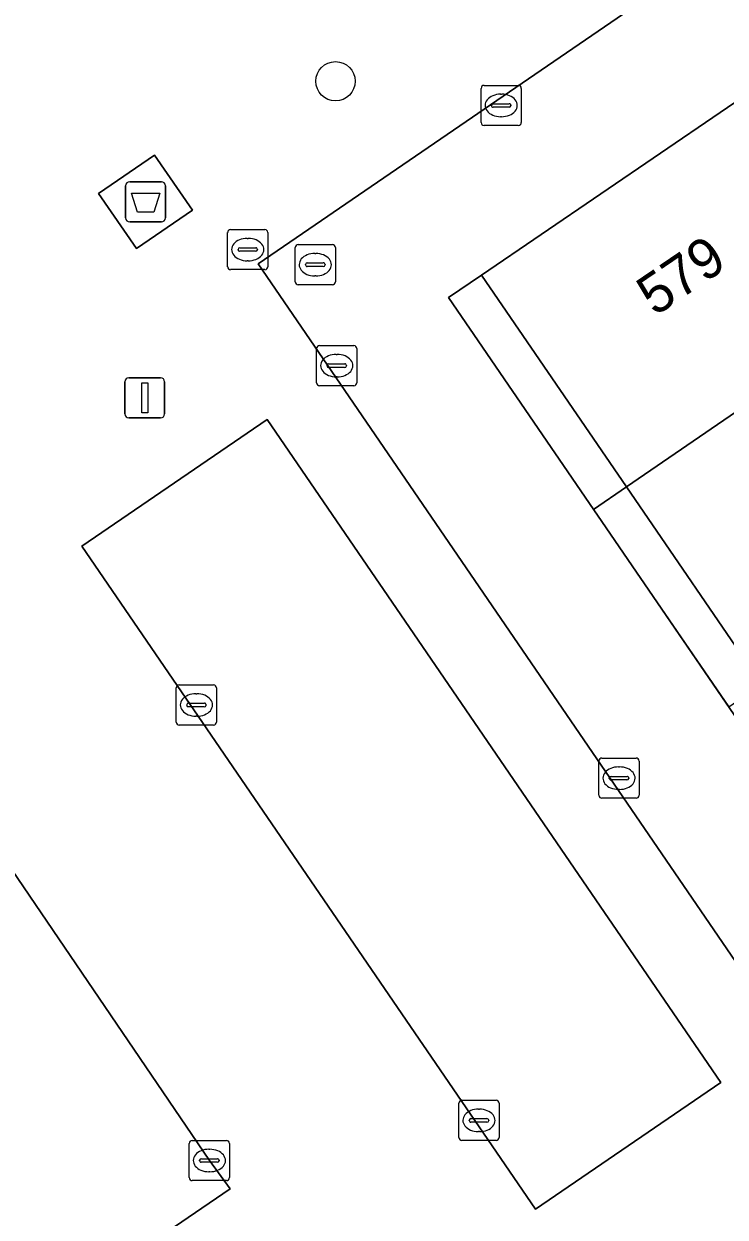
# Model space of a CAD drawing. Extents: x 155275 to 156265, y 382654 to 383635.
# Drawn here: x 155766.59 to 155784.06, y 383212.94 to 383242.66 of the extents above; entities that cross this region are included whole.
import ezdxf

# ---------------------------------------------------------------- set-up
doc = ezdxf.new("R2010")
doc.units = 0
for name, color, linetype in [('IMGEO_Afval_apart_plaats', 7, 'Continuous'), ('IMGEO_Boom', 7, 'Continuous'), ('IMGEO_Erf', 7, 'Continuous'), ('IMGEO_Kolk', 7, 'Continuous'), ('IMGEO_Lichtmast', 7, 'Continuous'), ('IMGEO_Pand', 7, 'Continuous'), ('IMGEO_Pand_nummerreeks', 7, 'Continuous'), ('IMGEO_Pand_overbouw', 7, 'Continuous'), ('IMGEO_Parkeervlak_open', 7, 'Continuous'), ('IMGEO_Rijbaan_lokaal_open', 7, 'Continuous'), ('IMGEO_Rioolput', 7, 'Continuous'), ('IMGEO_Voetpad_gesloten', 7, 'Continuous'), ('IMGEO_Voetpad_open', 7, 'Continuous')]:
    doc.layers.add(name, color=color, linetype=linetype)

msp = doc.modelspace()

# ---------------------------------------------------------------- linework, layer by layer
at = {"layer": 'IMGEO_Afval_apart_plaats'}
for p, q in [((155769.227, 383238.731), (155770.017, 383238.731)), ((155770.017, 383238.731), (155769.227, 383238.731)), ((155769.127, 383237.831), (155769.127, 383238.631)), ((155769.127, 383238.631), (155769.127, 383237.831)), ((155770.117, 383238.631), (155770.117, 383237.831)), ((155770.117, 383237.831), (155770.117, 383238.631)), ((155770.017, 383237.731), (155769.227, 383237.731)), ((155769.227, 383237.731), (155770.017, 383237.731))]:
    msp.add_line(p, q, dxfattribs=at)
msp.add_lwpolyline([(155769.27, 383238.445), (155769.974, 383238.445), (155769.825, 383237.975), (155769.419, 383237.975), (155769.27, 383238.445)], dxfattribs=at)
for centre, start, end in [((155769.227, 383238.631), 90, 180), ((155769.227, 383238.631), 90, 180), ((155770.017, 383238.631), 0, 90), ((155770.017, 383238.631), 360, 90), ((155769.227, 383237.831), 180, 270), ((155769.227, 383237.831), 180, 270), ((155770.017, 383237.831), 270, 0), ((155770.017, 383237.831), 270, 0)]:
    msp.add_arc(centre, 0.1, start, end, dxfattribs=at)
at = {"layer": 'IMGEO_Boom'}
msp.add_circle((155774.353, 383241.234), 0.489, dxfattribs=at)
at = {"layer": 'IMGEO_Erf'}
msp.add_lwpolyline([(155796.822, 383208.878), (155793.858, 383213.211), (155790.894, 383217.545), (155787.93, 383221.878), (155784.96, 383226.22), (155781.602, 383231.129), (155777.993, 383236.404), (155777.166, 383235.849), (155802.561, 383198.744), (155803.59, 383198.984), (155800.774, 383203.1)], close=True, dxfattribs=at)
at = {"layer": 'IMGEO_Kolk'}
for p, q in [((155777.978, 383240.206), (155777.978, 383241.058)), ((155778.053, 383241.132), (155778.905, 383241.132)), ((155778.979, 383241.058), (155778.979, 383240.206)), ((155778.466, 383240.912), (155778.491, 383240.912)), ((155778.237, 383240.626), (155778.237, 383240.638)), ((155778.675, 383240.589), (155778.277, 383240.589)), ((155778.28, 383240.675), (155778.678, 383240.675)), ((155778.721, 383240.638), (155778.721, 383240.626)), ((155778.905, 383240.132), (155778.053, 383240.132)), ((155778.489, 383240.352), (155778.464, 383240.352)), ((155773.883, 383233.725), (155773.883, 383234.577)), ((155773.958, 383234.651), (155774.81, 383234.651)), ((155774.884, 383234.577), (155774.884, 383233.725)), ((155774.185, 383234.194), (155774.583, 383234.194)), ((155774.371, 383234.431), (155774.396, 383234.431)), ((155774.142, 383234.145), (155774.142, 383234.157)), ((155774.58, 383234.108), (155774.182, 383234.108)), ((155774.626, 383234.157), (155774.626, 383234.145)), ((155774.81, 383233.651), (155773.958, 383233.651)), ((155774.394, 383233.871), (155774.369, 383233.871)), ((155770.463, 383226.199), (155771.315, 383226.199)), ((155770.388, 383225.273), (155770.388, 383226.125)), ((155770.876, 383225.979), (155770.901, 383225.979)), ((155771.389, 383226.125), (155771.389, 383225.273)), ((155770.647, 383225.693), (155770.647, 383225.705)), ((155771.085, 383225.656), (155770.687, 383225.656)), ((155770.69, 383225.742), (155771.088, 383225.742)), ((155771.131, 383225.705), (155771.131, 383225.693)), ((155770.899, 383225.419), (155770.874, 383225.419)), ((155771.315, 383225.199), (155770.463, 383225.199)), ((155780.988, 383224.377), (155781.84, 383224.377)), ((155780.913, 383223.451), (155780.913, 383224.303)), ((155781.401, 383224.157), (155781.426, 383224.157)), ((155781.914, 383224.303), (155781.914, 383223.451)), ((155781.172, 383223.871), (155781.172, 383223.883)), ((155781.61, 383223.834), (155781.212, 383223.834)), ((155781.215, 383223.92), (155781.613, 383223.92)), ((155781.656, 383223.883), (155781.656, 383223.871)), ((155781.424, 383223.597), (155781.399, 383223.597)), ((155781.84, 383223.377), (155780.988, 383223.377)), ((155777.425, 383214.927), (155777.425, 383215.779)), ((155777.5, 383215.853), (155778.352, 383215.853)), ((155778.426, 383215.779), (155778.426, 383214.927)), ((155777.913, 383215.633), (155777.938, 383215.633)), ((155777.684, 383215.347), (155777.684, 383215.359)), ((155778.122, 383215.31), (155777.724, 383215.31)), ((155777.727, 383215.396), (155778.125, 383215.396)), ((155778.168, 383215.359), (155778.168, 383215.347)), ((155777.936, 383215.073), (155777.911, 383215.073)), ((155770.711, 383213.927), (155770.711, 383214.779)), ((155770.786, 383214.853), (155771.638, 383214.853)), ((155771.199, 383214.633), (155771.224, 383214.633)), ((155771.712, 383214.779), (155771.712, 383213.927)), ((155778.352, 383214.853), (155777.5, 383214.853)), ((155770.97, 383214.347), (155770.97, 383214.359)), ((155771.408, 383214.31), (155771.01, 383214.31)), ((155771.013, 383214.396), (155771.411, 383214.396)), ((155771.454, 383214.359), (155771.454, 383214.347)), ((155771.222, 383214.073), (155771.197, 383214.073)), ((155771.638, 383213.853), (155770.786, 383213.853))]:
    msp.add_line(p, q, dxfattribs=at)
for points in [[(155777.978, 383240.206), (155777.978, 383241.058)], [(155778.053, 383241.132), (155778.905, 383241.132)], [(155778.979, 383241.058), (155778.979, 383240.206)], [(155778.905, 383240.132), (155778.053, 383240.132)], [(155773.883, 383233.725), (155773.883, 383234.577)], [(155773.958, 383234.651), (155774.81, 383234.651)], [(155774.884, 383234.577), (155774.884, 383233.725)], [(155774.81, 383233.651), (155773.958, 383233.651)], [(155770.463, 383226.199), (155771.315, 383226.199)], [(155770.388, 383225.273), (155770.388, 383226.125)], [(155771.389, 383226.125), (155771.389, 383225.273)], [(155771.315, 383225.199), (155770.463, 383225.199)], [(155780.988, 383224.377), (155781.84, 383224.377)], [(155780.913, 383223.451), (155780.913, 383224.303)], [(155781.914, 383224.303), (155781.914, 383223.451)], [(155781.84, 383223.377), (155780.988, 383223.377)], [(155777.425, 383214.927), (155777.425, 383215.779)], [(155777.5, 383215.853), (155778.352, 383215.853)], [(155778.426, 383215.779), (155778.426, 383214.927)], [(155770.711, 383213.927), (155770.711, 383214.779)], [(155770.786, 383214.853), (155771.638, 383214.853)], [(155771.712, 383214.779), (155771.712, 383213.927)], [(155778.352, 383214.853), (155777.5, 383214.853)], [(155771.638, 383213.853), (155770.786, 383213.853)]]:
    msp.add_lwpolyline(points, dxfattribs=at)
for centre, radius, start, end in [((155778.055, 383241.056), 0.0765, 91.552, 178.448), ((155778.055, 383241.056), 0.0765, 91.552, 178.448), ((155778.903, 383241.056), 0.0765, 1.552, 88.448), ((155778.903, 383241.056), 0.0765, 1.552, 88.448), ((155778.277, 383240.635), 0.0403, 85.8775, 175.7526), ((155778.274, 383240.625), 0.0366, 178.938, 274.7102), ((155778.678, 383240.632), 0.043, 264.8664, 352.4533), ((155778.682, 383240.637), 0.0386, 1.7309, 96.639), ((155778.055, 383240.208), 0.0765, 181.552, 268.448), ((155778.055, 383240.208), 0.0765, 181.552, 268.448), ((155778.903, 383240.208), 0.0765, 271.552, 358.448), ((155778.903, 383240.208), 0.0765, 271.552, 358.448), ((155773.96, 383234.575), 0.0765, 91.552, 178.448), ((155773.96, 383234.575), 0.0765, 91.552, 178.448), ((155774.808, 383234.575), 0.0765, 1.552, 88.448), ((155774.808, 383234.575), 0.0765, 1.552, 88.448), ((155774.182, 383234.154), 0.0403, 85.8775, 175.7526), ((155774.587, 383234.156), 0.0386, 1.7309, 96.639), ((155774.179, 383234.144), 0.0366, 178.938, 274.7102), ((155774.583, 383234.151), 0.043, 264.8664, 352.4533), ((155773.96, 383233.727), 0.0765, 181.552, 268.448), ((155773.96, 383233.727), 0.0765, 181.552, 268.448), ((155774.808, 383233.727), 0.0765, 271.552, 358.448), ((155774.808, 383233.727), 0.0765, 271.552, 358.448), ((155770.465, 383226.123), 0.0765, 91.552, 178.448), ((155770.465, 383226.123), 0.0765, 91.552, 178.448), ((155771.313, 383226.123), 0.0765, 1.552, 88.448), ((155771.313, 383226.123), 0.0765, 1.552, 88.448), ((155770.687, 383225.702), 0.0403, 85.8775, 175.7526), ((155770.684, 383225.692), 0.0366, 178.938, 274.7102), ((155771.088, 383225.699), 0.043, 264.8664, 352.4533), ((155771.092, 383225.704), 0.0386, 1.7309, 96.639), ((155770.465, 383225.275), 0.0765, 181.552, 268.448), ((155770.465, 383225.275), 0.0765, 181.552, 268.448), ((155771.313, 383225.275), 0.0765, 271.552, 358.448), ((155771.313, 383225.275), 0.0765, 271.552, 358.448), ((155780.99, 383224.301), 0.0765, 91.552, 178.448), ((155780.99, 383224.301), 0.0765, 91.552, 178.448), ((155781.838, 383224.301), 0.0765, 1.552, 88.448), ((155781.838, 383224.301), 0.0765, 1.552, 88.448), ((155781.212, 383223.88), 0.0403, 85.8775, 175.7526), ((155781.209, 383223.87), 0.0366, 178.938, 274.7102), ((155781.613, 383223.877), 0.043, 264.8664, 352.4533), ((155781.617, 383223.882), 0.0386, 1.7309, 96.639), ((155780.99, 383223.453), 0.0765, 181.552, 268.448), ((155780.99, 383223.453), 0.0765, 181.552, 268.448), ((155781.838, 383223.453), 0.0765, 271.552, 358.448), ((155781.838, 383223.453), 0.0765, 271.552, 358.448), ((155777.502, 383215.777), 0.0765, 91.552, 178.448), ((155777.502, 383215.777), 0.0765, 91.552, 178.448), ((155778.35, 383215.777), 0.0765, 1.552, 88.448), ((155778.35, 383215.777), 0.0765, 1.552, 88.448), ((155777.724, 383215.356), 0.0403, 85.8775, 175.7526), ((155777.721, 383215.346), 0.0366, 178.938, 274.7102), ((155778.125, 383215.353), 0.043, 264.8664, 352.4533), ((155778.129, 383215.358), 0.0386, 1.7309, 96.639), ((155777.502, 383214.929), 0.0765, 181.552, 268.448), ((155777.502, 383214.929), 0.0765, 181.552, 268.448), ((155778.35, 383214.929), 0.0765, 271.552, 358.448), ((155778.35, 383214.929), 0.0765, 271.552, 358.448), ((155770.788, 383214.777), 0.0765, 91.552, 178.448), ((155770.788, 383214.777), 0.0765, 91.552, 178.448), ((155771.636, 383214.777), 0.0765, 1.552, 88.448), ((155771.636, 383214.777), 0.0765, 1.552, 88.448), ((155771.01, 383214.356), 0.0403, 85.8775, 175.7526), ((155771.007, 383214.346), 0.0366, 178.938, 274.7102), ((155771.411, 383214.353), 0.043, 264.8664, 352.4533), ((155771.415, 383214.358), 0.0386, 1.7309, 96.639), ((155770.788, 383213.929), 0.0765, 181.552, 268.448), ((155770.788, 383213.929), 0.0765, 181.552, 268.448), ((155771.636, 383213.929), 0.0765, 271.552, 358.448), ((155771.636, 383213.929), 0.0765, 271.552, 358.448)]:
    msp.add_arc(centre, radius, start, end, dxfattribs=at)
for centre, major_axis, ratio, start_param, end_param in [((155778.465, 383240.632), (-0.387, 0.002), 0.722429, 4.712389, 7.853982), ((155778.49, 383240.632), (-0.39, 0.002), 0.717154, 1.570796, 4.712389), ((155774.37, 383234.151), (-0.387, 0.002), 0.722429, 4.712389, 7.853982), ((155774.395, 383234.151), (-0.39, 0.002), 0.717154, 1.570796, 4.712389), ((155770.875, 383225.699), (-0.387, 0.002), 0.722429, 4.712389, 7.853982), ((155770.9, 383225.699), (-0.39, 0.002), 0.717154, 1.570796, 4.712389), ((155781.4, 383223.877), (-0.387, 0.002), 0.722429, 4.712389, 7.853982), ((155781.425, 383223.877), (-0.39, 0.002), 0.717154, 1.570796, 4.712389), ((155777.912, 383215.353), (-0.387, 0.002), 0.722429, 4.712389, 7.853982), ((155777.937, 383215.353), (-0.39, 0.002), 0.717154, 1.570796, 4.712389), ((155771.198, 383214.353), (-0.387, 0.002), 0.722429, 4.712389, 7.853982), ((155771.223, 383214.353), (-0.39, 0.002), 0.717154, 1.570796, 4.712389)]:
    msp.add_ellipse(centre, major_axis=major_axis, ratio=ratio, start_param=start_param, end_param=end_param, dxfattribs=at)
at = {"layer": 'IMGEO_Lichtmast'}
for p, q in [((155769.107, 383232.948), (155769.107, 383233.748)), ((155769.107, 383233.748), (155769.107, 383232.948)), ((155769.207, 383233.848), (155769.997, 383233.848)), ((155769.997, 383233.848), (155769.207, 383233.848)), ((155770.097, 383233.748), (155770.097, 383232.948)), ((155770.097, 383232.948), (155770.097, 383233.748)), ((155769.997, 383232.848), (155769.207, 383232.848)), ((155769.207, 383232.848), (155769.997, 383232.848))]:
    msp.add_line(p, q, dxfattribs=at)
msp.add_lwpolyline([(155769.527, 383233.723), (155769.677, 383233.723), (155769.677, 383232.973), (155769.527, 383232.973), (155769.527, 383233.723)], dxfattribs=at)
for centre, start, end in [((155769.207, 383233.748), 90, 180), ((155769.207, 383233.748), 90, 180), ((155769.997, 383233.748), 0, 90), ((155769.997, 383233.748), 360, 90), ((155769.207, 383232.948), 180, 270), ((155769.207, 383232.948), 180, 270), ((155769.997, 383232.948), 270, 0), ((155769.997, 383232.948), 270, 0)]:
    msp.add_arc(centre, 0.1, start, end, dxfattribs=at)
at = {"layer": 'IMGEO_Pand'}
for points in [[(155791.148, 383237.67), (155788.309, 383241.815), (155786.19, 383240.364), (155785.416, 383241.471), (155777.993, 383236.404), (155781.602, 383231.129), (155788.11, 383235.589)], [(155781.602, 383231.129), (155784.96, 383226.22), (155791.428, 383230.746), (155788.11, 383235.589)]]:
    msp.add_lwpolyline(points, close=True, dxfattribs=at)
at = {"layer": 'IMGEO_Pand_overbouw'}
for points in [[(155781.602, 383231.129), (155777.993, 383236.404), (155777.166, 383235.849), (155780.781, 383230.567)], [(155784.96, 383226.22), (155781.602, 383231.129), (155780.781, 383230.567), (155784.146, 383225.65)]]:
    msp.add_lwpolyline(points, close=True, dxfattribs=at)
at = {"layer": 'IMGEO_Parkeervlak_open'}
msp.add_lwpolyline([(155767.049, 383210.454), (155771.732, 383213.648), (155771.212, 383214.353), (155758.629, 383232.86), (155753.953, 383229.671), (155757.012, 383225.183), (155765.654, 383212.502)], dxfattribs=at)
msp.add_lwpolyline([(155779.333, 383213.139), (155783.949, 383216.297), (155772.653, 383232.81), (155768.037, 383229.651)], close=True, dxfattribs=at)
at = {"layer": 'IMGEO_Rijbaan_lokaal_open'}
for points in [[(155789.533, 383282.828), (155777.762, 383266.885), (155770.477, 383257.018), (155750.942, 383230.559), (155753.136, 383227.355), (155767.095, 383206.967), (155771.224, 383200.936), (155773.915, 383197.049), (155790.895, 383199.943), (155792.328, 383200.159), (155792.43, 383196.787), (155793.032, 383196.885), (155797.086, 383197.846), (155798.734, 383198.236), (155786.907, 383215.526), (155772.43, 383236.689), (155783.237, 383244.091), (155793.514, 383251.129), (155807.738, 383260.872), (155811.353, 383255.588), (155821.26, 383241.107), (155827.482, 383232.012), (155843.488, 383208.615)], [(155765.654, 383212.502), (155757.012, 383225.183), (155753.953, 383229.671), (155758.629, 383232.86), (155771.212, 383214.353), (155771.732, 383213.648), (155767.049, 383210.454)]]:
    msp.add_lwpolyline(points, dxfattribs=at)
for points in [[(155769.848, 383239.395), (155770.789, 383238.022), (155769.395, 383237.067), (155768.454, 383238.44)], [(155783.949, 383216.297), (155779.333, 383213.139), (155768.037, 383229.651), (155772.653, 383232.81)]]:
    msp.add_lwpolyline(points, close=True, dxfattribs=at)
at = {"layer": 'IMGEO_Rioolput'}
for p, q in [((155771.667, 383236.616), (155771.667, 383237.468)), ((155771.742, 383237.542), (155772.594, 383237.542)), ((155772.668, 383237.468), (155772.668, 383236.616)), ((155772.155, 383237.322), (155772.18, 383237.322)), ((155773.424, 383237.166), (155774.276, 383237.166)), ((155771.926, 383237.036), (155771.926, 383237.048)), ((155772.364, 383236.999), (155771.966, 383236.999)), ((155771.969, 383237.085), (155772.367, 383237.085)), ((155772.41, 383237.048), (155772.41, 383237.036)), ((155773.349, 383236.24), (155773.349, 383237.092)), ((155773.837, 383236.946), (155773.862, 383236.946)), ((155774.35, 383237.092), (155774.35, 383236.24)), ((155772.178, 383236.762), (155772.153, 383236.762)), ((155773.608, 383236.66), (155773.608, 383236.672)), ((155774.046, 383236.623), (155773.648, 383236.623)), ((155773.651, 383236.709), (155774.049, 383236.709)), ((155774.092, 383236.672), (155774.092, 383236.66)), ((155772.594, 383236.542), (155771.742, 383236.542)), ((155773.86, 383236.386), (155773.835, 383236.386)), ((155774.276, 383236.166), (155773.424, 383236.166))]:
    msp.add_line(p, q, dxfattribs=at)
for points in [[(155771.667, 383236.616), (155771.667, 383237.468)], [(155771.742, 383237.542), (155772.594, 383237.542)], [(155772.668, 383237.468), (155772.668, 383236.616)], [(155773.424, 383237.166), (155774.276, 383237.166)], [(155773.349, 383236.24), (155773.349, 383237.092)], [(155774.35, 383237.092), (155774.35, 383236.24)], [(155772.594, 383236.542), (155771.742, 383236.542)], [(155774.276, 383236.166), (155773.424, 383236.166)]]:
    msp.add_lwpolyline(points, dxfattribs=at)
for centre, radius, start, end in [((155771.744, 383237.466), 0.0765, 91.552, 178.448), ((155771.744, 383237.466), 0.0765, 91.552, 178.448), ((155772.592, 383237.466), 0.0765, 1.552, 88.448), ((155772.592, 383237.466), 0.0765, 1.552, 88.448), ((155773.426, 383237.09), 0.0765, 91.552, 178.448), ((155773.426, 383237.09), 0.0765, 91.552, 178.448), ((155774.274, 383237.09), 0.0765, 1.552, 88.448), ((155774.274, 383237.09), 0.0765, 1.552, 88.448), ((155771.966, 383237.045), 0.0403, 85.8775, 175.7526), ((155771.963, 383237.035), 0.0366, 178.938, 274.7102), ((155772.367, 383237.042), 0.043, 264.8664, 352.4533), ((155772.371, 383237.047), 0.0386, 1.7309, 96.639), ((155771.744, 383236.618), 0.0765, 181.552, 268.448), ((155771.744, 383236.618), 0.0765, 181.552, 268.448), ((155772.592, 383236.618), 0.0765, 271.552, 358.448), ((155772.592, 383236.618), 0.0765, 271.552, 358.448), ((155773.648, 383236.669), 0.0403, 85.8775, 175.7526), ((155773.645, 383236.659), 0.0366, 178.938, 274.7102), ((155774.049, 383236.666), 0.043, 264.8664, 352.4533), ((155774.053, 383236.671), 0.0386, 1.7309, 96.639), ((155773.426, 383236.242), 0.0765, 181.552, 268.448), ((155773.426, 383236.242), 0.0765, 181.552, 268.448), ((155774.274, 383236.242), 0.0765, 271.552, 358.448), ((155774.274, 383236.242), 0.0765, 271.552, 358.448)]:
    msp.add_arc(centre, radius, start, end, dxfattribs=at)
for centre, major_axis, ratio, start_param, end_param in [((155772.154, 383237.042), (-0.387, 0.002), 0.722429, 4.712389, 7.853982), ((155772.179, 383237.042), (-0.39, 0.002), 0.717154, 1.570796, 4.712389), ((155773.836, 383236.666), (-0.387, 0.002), 0.722429, 4.712389, 7.853982), ((155773.861, 383236.666), (-0.39, 0.002), 0.717154, 1.570796, 4.712389)]:
    msp.add_ellipse(centre, major_axis=major_axis, ratio=ratio, start_param=start_param, end_param=end_param, dxfattribs=at)
at = {"layer": 'IMGEO_Voetpad_gesloten'}
msp.add_lwpolyline([(155769.848, 383239.395), (155768.454, 383238.44), (155769.395, 383237.067), (155770.789, 383238.022)], close=True, dxfattribs=at)
at = {"layer": 'IMGEO_Voetpad_open'}
for points in [[(155793.514, 383251.129), (155783.237, 383244.091), (155772.43, 383236.689), (155786.907, 383215.526)], [(155802.561, 383198.744), (155777.166, 383235.849), (155777.993, 383236.404), (155785.416, 383241.471)]]:
    msp.add_lwpolyline(points, dxfattribs=at)

# ---------------------------------------------------------------- texts
at = {"layer": 'IMGEO_Pand_nummerreeks'}
msp.add_text('579', height=1, rotation=34.1932, dxfattribs=at).set_placement((155782.309, 383235.365))

doc.saveas('drawing.dxf')
